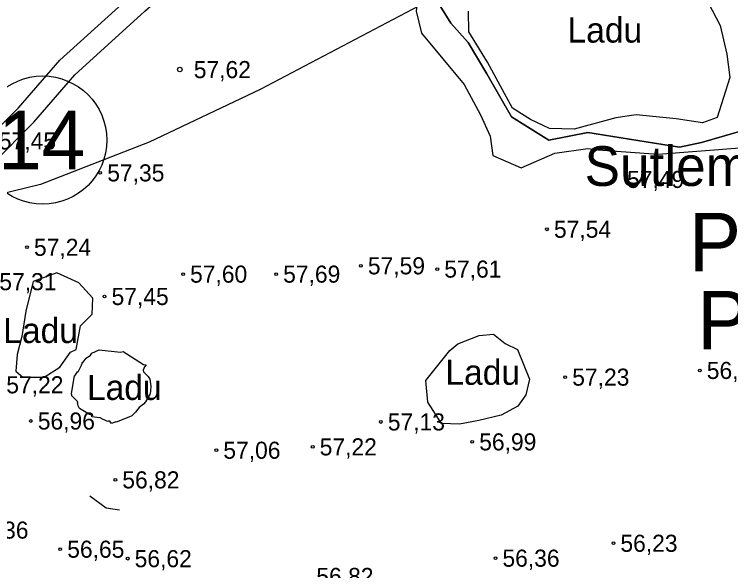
# Model space of a CAD drawing. Extents: x 532503 to 539665, y 6557663 to 6561526.
# Drawn here: x 535259.9 to 535362.6, y 6559569.4 to 6559649.2 of the extents above; entities that cross this region are included whole.
import ezdxf

# ---------------------------------------------------------------- set-up
doc = ezdxf.new("R2010")
doc.units = 0
for name, color, linetype in [('HALJASTUS', 7, 'Continuous'), ('KORGUS-EH2000', 7, 'Continuous'), ('Lamami horisontaal_EH2000', 7, 'Continuous'), ('PIIR', 7, 'Continuous'), ('Plokid', 7, 'Continuous'), ('RELJEEF', 7, 'Continuous'), ('RELJEEF 1', 7, 'Continuous'), ('TEE', 7, 'Continuous'), ('VORMISTUS', 7, 'Continuous')]:
    doc.layers.add(name, color=color, linetype=linetype)

msp = doc.modelspace()

# ---------------------------------------------------------------- linework, layer by layer
at = {"layer": 'KORGUS-EH2000'}
for centre, radius in [((535283.62, 6559641.3), 0.32), ((535272.21, 6559626.48), 0.2), ((535336.28, 6559618.38), 0.2), ((535261.7, 6559615.8), 0.2), ((535309.59, 6559613.14), 0.2), ((535320.55, 6559612.66), 0.2), ((535284.09, 6559611.95), 0.2), ((535297.44, 6559611.95), 0.2), ((535272.83, 6559608.73), 0.2), ((535358.2, 6559598.12), 0.2), ((535338.9, 6559597.17), 0.2), ((535262.25, 6559590.87), 0.2), ((535312.45, 6559590.73), 0.2), ((535325.56, 6559587.87), 0.2), ((535288.86, 6559586.68), 0.2), ((535302.68, 6559587.16), 0.2), ((535274.37, 6559582.42), 0.2), ((535345.81, 6559573.33), 0.2), ((535266.47, 6559572.48), 0.2), ((535276.14, 6559571.12), 0.2), ((535328.89, 6559571.18), 0.2)]:
    msp.add_circle(centre, radius, dxfattribs=at)
at = {"layer": 'Lamami horisontaal_EH2000'}
msp.add_lwpolyline([(535323.31, 6559653.31), (535295.15, 6559638.44), (535279.24, 6559630.88), (535263.65, 6559624.79), (535239.69, 6559618.98), (535217.96, 6559615.91), (535200.29, 6559613.42), (535182.33, 6559611.72), (535164.52, 6559610.32), (535144.61, 6559613.9), (535131.15, 6559611.03), (535111.07, 6559600.3), (535097.18, 6559594.46), (535095.71, 6559593.64), (535083.19, 6559586.28), (535081.81, 6559585.44), (535079.37, 6559583.66), (535065.47, 6559573.01), (535063.32, 6559570.91), (535060.76, 6559568.66), (535049.42, 6559557.9)], dxfattribs=at)
at = {"layer": 'PIIR'}
msp.add_circle((535263.95, 6559631.18), 9.2, dxfattribs=at)
at = {"layer": 'RELJEEF'}
for points in [[(535313.95, 6559665.09), (535316.89, 6559666.56), (535320.05, 6559667.36), (535321.16, 6559665.56), (535321.32, 6559659.93), (535321.61, 6559656.8), (535319.53, 6559653.34), (535317.7, 6559651.27), (535317.51, 6559649.67), (535318.29, 6559646.54), (535324.39, 6559639.15), (535326.76, 6559634.78), (535328.15, 6559631.75), (535328.49, 6559628.97), (535332.56, 6559627.21), (535337.42, 6559629.28), (535342.12, 6559629.95), (535343.6, 6559629.8), (535352.21, 6559629.14), (535363.93, 6559630.05), (535368.22, 6559631.83), (535373.43, 6559634.56)], [(535313.95, 6559665.09), (535316.89, 6559666.56), (535320.05, 6559667.36), (535321.16, 6559665.56), (535321.32, 6559659.93), (535321.61, 6559656.8), (535319.53, 6559653.34), (535317.7, 6559651.27), (535317.51, 6559649.67), (535318.29, 6559646.54), (535324.39, 6559639.15), (535326.76, 6559634.78), (535328.15, 6559631.75), (535328.49, 6559628.97), (535332.56, 6559627.21), (535337.42, 6559629.28), (535342.12, 6559629.95), (535343.6, 6559629.8), (535352.21, 6559629.14), (535363.93, 6559630.05), (535368.22, 6559631.83), (535373.43, 6559634.56)], [(535357.66, 6559654.28), (535361.1, 6559647.63), (535362.07, 6559643.53), (535362.51, 6559640.15), (535360.69, 6559634.44), (535358.57, 6559633.67), (535354.82, 6559634.23), (535349.09, 6559634.81), (535346.14, 6559634.38), (535340.18, 6559632.73), (535336.64, 6559632.82), (535333.91, 6559634.15), (535331.32, 6559635.75), (535329.88, 6559638.38), (535327.74, 6559642.38), (535325.08, 6559646.73), (535325.04, 6559649.69)], [(535357.66, 6559654.28), (535361.1, 6559647.63), (535362.07, 6559643.53), (535362.51, 6559640.15), (535360.69, 6559634.44), (535358.57, 6559633.67), (535354.82, 6559634.23), (535349.09, 6559634.81), (535346.14, 6559634.38), (535340.18, 6559632.73), (535336.64, 6559632.82), (535333.91, 6559634.15), (535331.32, 6559635.75), (535329.88, 6559638.38), (535327.74, 6559642.38), (535325.08, 6559646.73), (535325.04, 6559649.69)], [(535357.66, 6559654.28), (535361.1, 6559647.63), (535362.07, 6559643.53), (535362.51, 6559640.15), (535360.69, 6559634.44), (535358.57, 6559633.67), (535354.82, 6559634.23), (535349.09, 6559634.81), (535346.14, 6559634.38), (535340.18, 6559632.73), (535336.64, 6559632.82), (535333.91, 6559634.15), (535331.32, 6559635.75), (535329.88, 6559638.38), (535327.74, 6559642.38), (535325.08, 6559646.73), (535325.04, 6559649.69)], [(535373.43, 6559634.56), (535368.67, 6559633.17), (535365.05, 6559632.76), (535358.45, 6559630.83), (535355.28, 6559630.15), (535342.16, 6559632.29), (535336.55, 6559631.19), (535331.19, 6559634.52), (535327.65, 6559640.69), (535324.99, 6559645.18), (535322.47, 6559647.98), (535320.77, 6559650.74)], [(535320.77, 6559650.74), (535322.47, 6559647.98), (535324.99, 6559645.18), (535327.65, 6559640.69), (535331.19, 6559634.52), (535336.55, 6559631.19), (535342.16, 6559632.29), (535355.28, 6559630.15), (535358.45, 6559630.83), (535365.05, 6559632.76), (535368.67, 6559633.17), (535373.43, 6559634.56)], [(535262.58, 6559610.91), (535261.53, 6559606.65), (535260.94, 6559603.01), (535260.31, 6559600.41), (535260.09, 6559598.03), (535261.11, 6559597.15), (535264.18, 6559597.15), (535266.39, 6559598.6), (535267.96, 6559600.77), (535268.76, 6559601.15), (535269.39, 6559604.53), (535271.04, 6559606.19), (535271.14, 6559608.51), (535269.15, 6559610.7), (535265.98, 6559612.14), (535262.58, 6559610.91)], [(535262.58, 6559610.91), (535261.53, 6559606.65), (535260.94, 6559603.01), (535260.31, 6559600.41), (535260.09, 6559598.03), (535261.11, 6559597.15), (535264.18, 6559597.15), (535266.39, 6559598.6), (535267.96, 6559600.77), (535268.76, 6559601.15), (535269.39, 6559604.53), (535271.04, 6559606.19), (535271.14, 6559608.51), (535269.15, 6559610.7), (535265.98, 6559612.14), (535262.58, 6559610.91)], [(535333.25, 6559594.61), (535332.11, 6559592.99), (535329.73, 6559591.71), (535326.51, 6559590.94), (535323.74, 6559590.4), (535321.14, 6559590.5), (535319.18, 6559593.55), (535318.92, 6559596.7), (535322.33, 6559601), (535323.47, 6559601.96), (535326.53, 6559603.13), (535328.63, 6559603.31), (535330.27, 6559602), (535332.04, 6559601.14), (535333.76, 6559596.85), (535333.25, 6559594.61)], [(535333.25, 6559594.61), (535332.11, 6559592.99), (535329.73, 6559591.71), (535326.51, 6559590.94), (535323.74, 6559590.4), (535321.14, 6559590.5), (535319.18, 6559593.55), (535318.92, 6559596.7), (535322.33, 6559601), (535323.47, 6559601.96), (535326.53, 6559603.13), (535328.63, 6559603.31), (535330.27, 6559602), (535332.04, 6559601.14), (535333.76, 6559596.85), (535333.25, 6559594.61)], [(535268.53, 6559597.34), (535268.56, 6559597.33), (535268.95, 6559597.92), (535269.1, 6559597.97), (535269.1, 6559598.03), (535269.52, 6559598.89), (535269.63, 6559599.19), (535269.72, 6559599.31), (535269.76, 6559599.32), (535270.18, 6559599.88), (535270.79, 6559600.31), (535270.99, 6559600.62), (535272.07, 6559601.1), (535275.1, 6559600.75), (535275.51, 6559600.83), (535278.39, 6559598.98), (535278.81, 6559598.93), (535278.55, 6559598.64), (535278.38, 6559598.18), (535278.42, 6559597.91), (535279.07, 6559597.24), (535279.32, 6559596.85), (535279.38, 6559596.54), (535279.45, 6559595.87), (535279.41, 6559595.22), (535279.4, 6559595.1), (535279.33, 6559594.65), (535278.68, 6559593.64), (535278.4, 6559593.3), (535277.78, 6559592.79), (535277.6, 6559592.55), (535277.28, 6559592.14), (535276.75, 6559591.63), (535276.29, 6559591.42), (535274.49, 6559590.71), (535274.44, 6559590.75), (535273.81, 6559590.52), (535273.57, 6559590.83), (535273.4, 6559590.83), (535273.32, 6559590.83), (535273.24, 6559590.78), (535273.05, 6559590.87), (535272.79, 6559591.02), (535272.64, 6559591.1), (535272.21, 6559591.32), (535272.15, 6559591.32), (535270.99, 6559591.47), (535270.99, 6559591.59), (535271.01, 6559591.71), (535270.68, 6559591.81), (535269.24, 6559592.64), (535269.06, 6559593.06), (535269.01, 6559593.32), (535268.95, 6559593.46), (535269, 6559593.64), (535268.15, 6559594.47), (535268.15, 6559594.57), (535268.09, 6559594.82), (535268.53, 6559597.34)], [(535268.53, 6559597.34), (535268.56, 6559597.33), (535268.95, 6559597.92), (535269.1, 6559597.97), (535269.1, 6559598.03), (535269.52, 6559598.89), (535269.63, 6559599.19), (535269.72, 6559599.31), (535269.76, 6559599.32), (535270.18, 6559599.88), (535270.79, 6559600.31), (535270.99, 6559600.62), (535272.07, 6559601.1), (535275.1, 6559600.75), (535275.51, 6559600.83), (535278.39, 6559598.98), (535278.81, 6559598.93), (535278.55, 6559598.64), (535278.38, 6559598.18), (535278.42, 6559597.91), (535279.07, 6559597.24), (535279.32, 6559596.85), (535279.38, 6559596.54), (535279.45, 6559595.87), (535279.41, 6559595.22), (535279.4, 6559595.1), (535279.33, 6559594.65), (535278.68, 6559593.64), (535278.4, 6559593.3), (535277.78, 6559592.79), (535277.6, 6559592.55), (535277.28, 6559592.14), (535276.75, 6559591.63), (535276.29, 6559591.42), (535274.49, 6559590.71), (535274.44, 6559590.75), (535273.81, 6559590.52), (535273.57, 6559590.83), (535273.4, 6559590.83), (535273.32, 6559590.83), (535273.24, 6559590.78), (535273.05, 6559590.87), (535272.79, 6559591.02), (535272.64, 6559591.1), (535272.21, 6559591.32), (535272.15, 6559591.32), (535270.99, 6559591.47), (535270.99, 6559591.59), (535271.01, 6559591.71), (535270.68, 6559591.81), (535269.24, 6559592.64), (535269.06, 6559593.06), (535269.01, 6559593.32), (535268.95, 6559593.46), (535269, 6559593.64), (535268.15, 6559594.47), (535268.15, 6559594.57), (535268.09, 6559594.82), (535268.53, 6559597.34)]]:
    msp.add_lwpolyline(points, dxfattribs=at)
for points in [[(535262.58, 6559610.91), (535261.53, 6559606.65), (535260.94, 6559603.01), (535260.31, 6559600.41), (535260.09, 6559598.03), (535261.11, 6559597.15), (535264.18, 6559597.15), (535266.39, 6559598.6), (535267.96, 6559600.77), (535268.76, 6559601.15), (535269.39, 6559604.53), (535271.04, 6559606.19), (535271.14, 6559608.51), (535269.15, 6559610.7), (535265.98, 6559612.14)], [(535333.25, 6559594.61), (535332.11, 6559592.99), (535329.73, 6559591.71), (535326.51, 6559590.94), (535323.74, 6559590.4), (535321.14, 6559590.5), (535319.18, 6559593.55), (535318.92, 6559596.7), (535322.33, 6559601), (535323.47, 6559601.96), (535326.53, 6559603.13), (535328.63, 6559603.31), (535330.27, 6559602), (535332.04, 6559601.14), (535333.76, 6559596.85)], [(535268.53, 6559597.34), (535268.56, 6559597.33), (535268.95, 6559597.92), (535269.1, 6559597.97), (535269.1, 6559598.03), (535269.52, 6559598.89), (535269.63, 6559599.19), (535269.72, 6559599.31), (535269.76, 6559599.32), (535270.18, 6559599.88), (535270.79, 6559600.31), (535270.99, 6559600.62), (535272.07, 6559601.1), (535275.1, 6559600.75), (535275.51, 6559600.83), (535278.39, 6559598.98), (535278.81, 6559598.93), (535278.55, 6559598.64), (535278.38, 6559598.18), (535278.42, 6559597.91), (535279.07, 6559597.24), (535279.32, 6559596.85), (535279.38, 6559596.54), (535279.45, 6559595.87), (535279.41, 6559595.22), (535279.4, 6559595.1), (535279.33, 6559594.65), (535278.68, 6559593.64), (535278.4, 6559593.3), (535277.78, 6559592.79), (535277.6, 6559592.55), (535277.28, 6559592.14), (535276.75, 6559591.63), (535276.29, 6559591.42), (535274.49, 6559590.71), (535274.44, 6559590.75), (535273.81, 6559590.52), (535273.57, 6559590.83), (535273.4, 6559590.83), (535273.32, 6559590.83), (535273.24, 6559590.78), (535273.05, 6559590.87), (535272.79, 6559591.02), (535272.64, 6559591.1), (535272.21, 6559591.32), (535272.15, 6559591.32), (535270.99, 6559591.47), (535270.99, 6559591.59), (535271.01, 6559591.71), (535270.68, 6559591.81), (535269.24, 6559592.64), (535269.06, 6559593.06), (535269.01, 6559593.32), (535268.95, 6559593.46), (535269, 6559593.64), (535268.15, 6559594.47), (535268.15, 6559594.57), (535268.09, 6559594.82)]]:
    msp.add_lwpolyline(points, close=True, dxfattribs=at)
at = {"layer": 'RELJEEF 1'}
msp.add_lwpolyline([(535270.71, 6559580.11), (535273.07, 6559578.4), (535274.96, 6559578.13)], dxfattribs=at)
at = {"layer": 'TEE'}
for points in [[(535251.16, 6559629.14), (535255.15, 6559630.48), (535260.47, 6559635.8), (535266.41, 6559642.66), (535279.8, 6559654.8), (535290.91, 6559664.29)], [(535256.74, 6559627.82), (535262.66, 6559633.75), (535268.56, 6559640.56), (535278.6, 6559649.67), (535282.18, 6559652.89)]]:
    msp.add_lwpolyline(points, dxfattribs=at)

# ---------------------------------------------------------------- texts
at = {"layer": 'HALJASTUS'}
for p in [(535339.22, 6559645.17), (535258.3, 6559602.06), (535321.71, 6559596.06), (535270.3, 6559593.89)]:
    msp.add_text('Ladu', height=3.6, dxfattribs=at).set_placement(p)
at = {"layer": 'KORGUS-EH2000'}
for s, p in [('57,62 ', (535285.62, 6559640.07)), ('57,45 ', (535257.67, 6559629.83)), ('57,35 ', (535273.21, 6559625.25)), ('57,49 ', (535347.76, 6559624.31)), ('57,54 ', (535337.28, 6559617.16)), ('57,24 ', (535262.7, 6559614.57)), ('57,59 ', (535310.59, 6559611.91)), ('57,61 ', (535321.55, 6559611.44)), ('57,60 ', (535285.09, 6559610.72)), ('57,69 ', (535298.44, 6559610.72)), ('57,31 ', (535257.73, 6559609.64)), ('57,45 ', (535273.83, 6559607.51)), ('56,97 ', (535359.2, 6559596.9)), ('57,23 ', (535339.9, 6559595.94)), ('57,22 ', (535258.73, 6559594.84)), ('56,96 ', (535263.25, 6559589.64)), ('57,13 ', (535313.45, 6559589.51)), ('56,99 ', (535326.56, 6559586.65)), ('57,06 ', (535289.86, 6559585.45)), ('57,22 ', (535303.68, 6559585.93)), ('56,82 ', (535275.37, 6559581.2)), ('54,36 ', (535253.72, 6559573.99)), ('56,23 ', (535346.81, 6559572.1)), ('56,65 ', (535267.47, 6559571.25)), ('56,62 ', (535277.14, 6559569.89)), ('56,36 ', (535329.89, 6559569.96)), ('56,82 ', (535303.2, 6559567.34))]:
    msp.add_text(s, height=2.45, dxfattribs=at).set_placement(p)
at = {"layer": 'PIIR'}
msp.add_text('14', height=8.4, dxfattribs=at).set_placement((535257.56, 6559626.98))
at = {"layer": 'Plokid'}
for s, p in [('Plokk 1 aT', (535356.62, 6559612.33)), ('Plokk 8 P', (535357.83, 6559601.13))]:
    msp.add_text(s, height=8.4, dxfattribs=at).set_placement(p)
at = {"layer": 'VORMISTUS'}
msp.add_text('Sutlema I lubjakivikarjäär', height=5.7, dxfattribs=at).set_placement((535341.67, 6559624.6))

doc.saveas('drawing.dxf')
